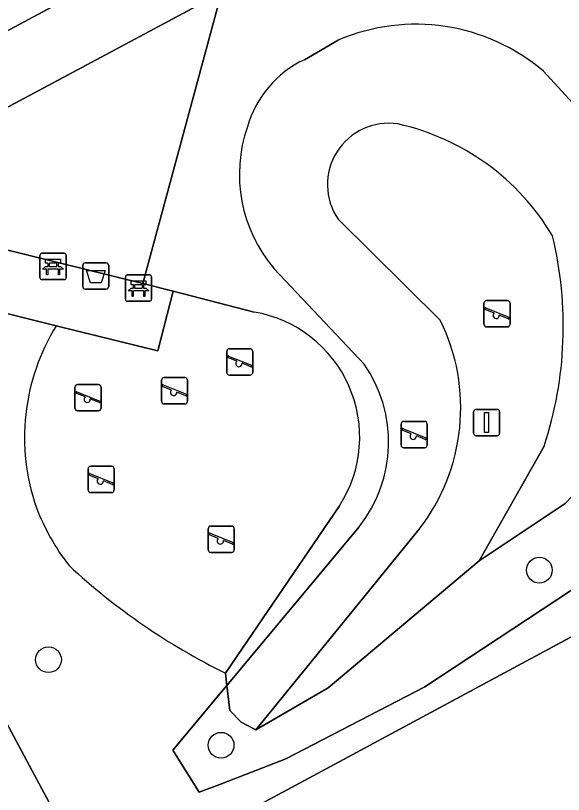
# Model space of a CAD drawing. Extents: x 157793 to 159380, y 380877 to 382313.
# Drawn here: x 158992.18 to 159013, y 381928.35 to 381957.95 of the extents above; entities that cross this region are included whole.
import ezdxf

# ---------------------------------------------------------------- set-up
doc = ezdxf.new("R2010")
doc.units = 0
for name, color, linetype in [('IMGEO_Afvalbak', 7, 'Continuous'), ('IMGEO_Bank', 7, 'Continuous'), ('IMGEO_Boom', 7, 'Continuous'), ('IMGEO_Erf', 7, 'Continuous'), ('IMGEO_Groenvoorziening', 7, 'Continuous'), ('IMGEO_Parkeervlak_open', 7, 'Continuous'), ('IMGEO_Speelvoorziening', 7, 'Continuous'), ('IMGEO_Terreindeel_zand', 7, 'Continuous'), ('IMGEO_Verkeersbordpaal', 7, 'Continuous'), ('IMGEO_Voetpad_open', 7, 'Continuous')]:
    doc.layers.add(name, color=color, linetype=linetype)

msp = doc.modelspace()

# ---------------------------------------------------------------- linework, layer by layer
at = {"layer": 'IMGEO_Afvalbak'}
for p, q in [((158994.729, 381947.65), (158994.729, 381948.45)), ((158994.729, 381948.45), (158994.729, 381947.65)), ((158994.829, 381948.55), (158995.619, 381948.55)), ((158995.619, 381948.55), (158994.829, 381948.55)), ((158995.719, 381948.45), (158995.719, 381947.65)), ((158995.719, 381947.65), (158995.719, 381948.45)), ((158995.619, 381947.55), (158994.829, 381947.55)), ((158994.829, 381947.55), (158995.619, 381947.55))]:
    msp.add_line(p, q, dxfattribs=at)
msp.add_lwpolyline([(158994.872, 381948.264), (158995.576, 381948.264), (158995.427, 381947.794), (158995.021, 381947.794), (158994.872, 381948.264)], dxfattribs=at)
for centre, start, end in [((158994.829, 381948.45), 90, 180), ((158994.829, 381948.45), 90, 180), ((158995.619, 381948.45), 0, 90), ((158995.619, 381948.45), 360, 90), ((158994.829, 381947.65), 180, 270), ((158994.829, 381947.65), 180, 270), ((158995.619, 381947.65), 270, 0), ((158995.619, 381947.65), 270, 0)]:
    msp.add_arc(centre, 0.1, start, end, dxfattribs=at)
at = {"layer": 'IMGEO_Bank'}
for p, q in [((158993.101, 381947.989), (158993.101, 381948.83)), ((158993.101, 381948.83), (158993.101, 381947.989)), ((158993.176, 381948.914), (158994.017, 381948.914)), ((158994.017, 381948.914), (158993.176, 381948.914)), ((158994.101, 381948.839), (158994.101, 381947.998)), ((158994.101, 381947.998), (158994.101, 381948.839)), ((158993.41, 381948.42), (158993.41, 381948.526)), ((158993.454, 381948.526), (158993.454, 381948.42)), ((158993.742, 381948.532), (158993.46, 381948.532)), ((158993.46, 381948.414), (158993.742, 381948.414)), ((158993.748, 381948.42), (158993.748, 381948.526)), ((158993.792, 381948.526), (158993.792, 381948.42)), ((158993.798, 381948.312), (158993.405, 381948.312)), ((158996.424, 381948.093), (158997.265, 381948.093)), ((158997.265, 381948.093), (158996.424, 381948.093)), ((158994.026, 381947.914), (158993.185, 381947.914)), ((158993.185, 381947.914), (158994.026, 381947.914)), ((158996.349, 381947.168), (158996.349, 381948.009)), ((158996.349, 381948.009), (158996.349, 381947.168)), ((158997.349, 381948.018), (158997.349, 381947.177)), ((158997.349, 381947.177), (158997.349, 381948.018)), ((158997.046, 381947.491), (158996.653, 381947.491)), ((158996.658, 381947.599), (158996.658, 381947.705)), ((158996.702, 381947.705), (158996.702, 381947.599)), ((158996.99, 381947.711), (158996.708, 381947.711)), ((158996.708, 381947.593), (158996.99, 381947.593)), ((158996.996, 381947.599), (158996.996, 381947.705)), ((158997.04, 381947.705), (158997.04, 381947.599)), ((158997.274, 381947.093), (158996.433, 381947.093)), ((158996.433, 381947.093), (158997.274, 381947.093))]:
    msp.add_line(p, q, dxfattribs=at)
for points in [[(158993.404, 381948.532), (158993.318, 381948.532), (158993.318, 381948.693), (158993.881, 381948.693), (158993.881, 381948.532), (158993.798, 381948.532)], [(158993.348, 381948.312), (158993.206, 381948.312), (158993.318, 381948.414), (158993.404, 381948.414)], [(158993.798, 381948.414), (158993.881, 381948.414), (158993.993, 381948.312), (158993.854, 381948.312)], [(158993.398, 381948.305), (158993.398, 381948.098), (158993.355, 381948.098), (158993.355, 381948.305)], [(158993.848, 381948.305), (158993.848, 381948.098), (158993.804, 381948.098), (158993.804, 381948.305)], [(158996.652, 381947.711), (158996.566, 381947.711), (158996.566, 381947.872), (158997.129, 381947.872), (158997.129, 381947.711), (158997.046, 381947.711)], [(158996.596, 381947.491), (158996.454, 381947.491), (158996.566, 381947.593), (158996.652, 381947.593)], [(158997.046, 381947.593), (158997.129, 381947.593), (158997.241, 381947.491), (158997.102, 381947.491)], [(158996.646, 381947.484), (158996.646, 381947.277), (158996.603, 381947.277), (158996.603, 381947.484)], [(158997.096, 381947.484), (158997.096, 381947.277), (158997.052, 381947.277), (158997.052, 381947.484)]]:
    msp.add_lwpolyline(points, dxfattribs=at)
for centre, radius, start, end in [((158993.179, 381948.836), 0.0779, 92.4484, 184.2845), ((158993.179, 381948.836), 0.0779, 92.4484, 184.2845), ((158994.023, 381948.836), 0.0779, 2.4484, 94.2845), ((158994.023, 381948.836), 0.0779, 2.4484, 94.2845), ((158993.403, 381948.525), 0.00671, 2.8957, 87.1043), ((158993.403, 381948.421), 0.00671, 272.8957, 357.1043), ((158993.46, 381948.525), 0.00671, 92.8957, 177.1043), ((158993.46, 381948.421), 0.00671, 182.8957, 267.1043), ((158993.742, 381948.525), 0.00671, 2.8957, 87.1043), ((158993.742, 381948.421), 0.00671, 272.8957, 357.1043), ((158993.799, 381948.525), 0.00671, 92.8957, 177.1043), ((158993.799, 381948.421), 0.00671, 182.8957, 267.1043), ((158993.348, 381948.305), 0.00671, 2.8957, 87.1043), ((158993.405, 381948.305), 0.00671, 92.8957, 177.1043), ((158993.797, 381948.305), 0.00671, 2.8957, 87.1043), ((158993.854, 381948.305), 0.00671, 92.8957, 177.1043), ((158996.427, 381948.015), 0.0779, 92.4484, 184.2845), ((158996.427, 381948.015), 0.0779, 92.4484, 184.2845), ((158997.271, 381948.015), 0.0779, 2.4484, 94.2845), ((158997.271, 381948.015), 0.0779, 2.4484, 94.2845), ((158993.179, 381947.992), 0.0779, 182.4484, 274.2845), ((158993.179, 381947.992), 0.0779, 182.4484, 274.2845), ((158994.023, 381947.992), 0.0779, 272.4484, 4.2845), ((158994.023, 381947.992), 0.0779, 272.4484, 4.2845), ((158996.596, 381947.484), 0.00671, 2.8957, 87.1043), ((158996.653, 381947.484), 0.00671, 92.8957, 177.1043), ((158996.651, 381947.704), 0.00671, 2.8957, 87.1043), ((158996.651, 381947.6), 0.00671, 272.8957, 357.1043), ((158996.708, 381947.704), 0.00671, 92.8957, 177.1043), ((158996.708, 381947.6), 0.00671, 182.8957, 267.1043), ((158996.99, 381947.704), 0.00671, 2.8957, 87.1043), ((158996.99, 381947.6), 0.00671, 272.8957, 357.1043), ((158997.047, 381947.704), 0.00671, 92.8957, 177.1043), ((158997.047, 381947.6), 0.00671, 182.8957, 267.1043), ((158997.045, 381947.484), 0.00671, 2.8957, 87.1043), ((158997.102, 381947.484), 0.00671, 92.8957, 177.1043), ((158996.427, 381947.171), 0.0779, 182.4484, 274.2845), ((158996.427, 381947.171), 0.0779, 182.4484, 274.2845), ((158997.271, 381947.171), 0.0779, 272.4484, 4.2845), ((158997.271, 381947.171), 0.0779, 272.4484, 4.2845)]:
    msp.add_arc(centre, radius, start, end, dxfattribs=at)
at = {"layer": 'IMGEO_Boom'}
for centre in [(159012.087, 381936.871), (158993.427, 381933.469), (158999.989, 381930.217)]:
    msp.add_circle(centre, 0.489, dxfattribs=at)
at = {"layer": 'IMGEO_Erf'}
msp.add_lwpolyline([(159029.54, 381906.933), (159026.796, 381912.044), (159029.076, 381913.272), (159026.361, 381918.325), (159023.713, 381916.903), (159022.333, 381919.471), (159020.491, 381918.482), (159017.71, 381923.659), (159022.174, 381926.058), (159020.869, 381928.488), (159019.421, 381931.182), (159016.763, 381929.754), (159016.446, 381930.345), (159014.08, 381934.749), (159000, 381927.183), (158994.786, 381924.381), (158991.066, 381918.856), (158981.475, 381904.653)], dxfattribs=at)
at = {"layer": 'IMGEO_Groenvoorziening'}
for points in [[(159015.098, 381966.912), (159004.579, 381961.283), (159000, 381958.827), (158997.016, 381947.761), (158998.166, 381947.477), (159001.249, 381946.679)], [(158987.11, 381950.208), (158997.016, 381947.761), (159000, 381958.827), (158986.463, 381951.575)], [(159004.439, 381957.013), (159003.155, 381956.271)], [(159003.155, 381956.271), (159004.439, 381957.013)], [(159015.43, 381952.369), (159012.248, 381955.833)], [(159012.248, 381955.833), (159015.43, 381952.369)], [(159008.321, 381946.374), (159004.439, 381950.209)], [(159004.439, 381950.209), (159008.321, 381946.374)], [(158993.725, 381946.162), (158989.792, 381947.13), (158984.166, 381948.534)], [(159002.006, 381948.326), (159005.425, 381944.705)], [(159005.425, 381944.705), (159002.006, 381948.326)], [(159012.274, 381941.589), (159009.799, 381937.231), (159013.069, 381939.41), (159015.883, 381942.347), (159016.382, 381944.674), (159016.756, 381947.979)], [(158983.041, 381947.477), (158992.988, 381928.916), (158994.924, 381925.303), (158995.138, 381924.904), (158994.786, 381924.381), (159000, 381927.183), (159014.08, 381934.749), (159019.607, 381937.746), (159028.437, 381942.42), (159028.375, 381942.615)], [(159007.517, 381938.429), (159001.311, 381930.805), (159004.058, 381932.395), (159009.799, 381937.231), (159012.274, 381941.589)], [(159004.49, 381939.317), (159000.592, 381933.59), (159000.157, 381932.952), (159000.204, 381932.488), (159005.237, 381938.523)], [(159005.237, 381938.523), (159000.204, 381932.488), (159000.317, 381931.543), (159000.751, 381931.089), (159001.311, 381930.805), (159007.517, 381938.429)], [(159013.315, 381936.115), (159007.74, 381932.432), (159002.455, 381929.695), (159000, 381928.755), (158999.155, 381928.432), (158998.154, 381930.036), (159000, 381932.243), (159000.204, 381932.488), (159000.157, 381932.952)]]:
    msp.add_lwpolyline(points, dxfattribs=at)
msp.add_lwpolyline([(159000.204, 381932.488), (159000, 381932.243), (158998.154, 381930.036), (158999.155, 381928.432), (159000, 381928.755), (159002.455, 381929.695), (159007.74, 381932.432), (159013.315, 381936.115), (159014.953, 381939.118), (159015.883, 381942.347), (159013.069, 381939.41), (159009.799, 381937.231), (159004.058, 381932.395), (159001.311, 381930.805), (159000.751, 381931.089), (159000.317, 381931.543)], close=True, dxfattribs=at)
for centre, radius, start, end in [((159007.39, 381950.111), 7.507, 49.6685, 113.1458), ((159007.39, 381950.111), 7.507, 49.6685, 113.1458), ((159004.92, 381952.573), 4.097, 115.5169, 163.7188), ((159004.92, 381952.573), 4.097, 115.5169, 163.7188), ((159006.21, 381951.914), 5.527, 160.9055, 220.4825), ((159006.21, 381951.914), 5.527, 160.9055, 220.4825), ((159006.362, 381951.525), 2.33, 81.4911, 214.3873), ((159006.362, 381951.525), 2.33, 81.4911, 214.3873), ((159004.725, 381944.897), 9.15, 30.7313, 77.4889), ((159004.725, 381944.897), 9.15, 30.7313, 77.4889), ((158998.326, 381946.139), 14.671, 341.9316, 13.5354), ((158998.326, 381946.139), 14.671, 341.9316, 13.5354), ((159000.439, 381941.928), 4.82, 327.1962, 80.3252), ((159001.587, 381943.042), 7.513, 322.118, 26.3252), ((159001.587, 381943.042), 7.513, 322.118, 26.3252), ((159000.603, 381941.911), 8.086, 148.2818, 199.2633), ((159001.188, 381941.74), 5.171, 321.5331, 34.9832), ((159001.188, 381941.74), 5.171, 321.5331, 34.9832), ((159001.112, 381942.377), 8.724, 201.0492, 217.6861), ((159011.414, 381955.692), 25.374, 227.3053, 243.6637)]:
    msp.add_arc(centre, radius, start, end, dxfattribs=at)
at = {"layer": 'IMGEO_Parkeervlak_open'}
msp.add_lwpolyline([(158985.859, 381954.16), (159000, 381961.734), (159011.886, 381968.1)], dxfattribs=at)
at = {"layer": 'IMGEO_Speelvoorziening'}
for p, q in [((159009.982, 381946.216), (159009.982, 381947.016)), ((159009.982, 381947.016), (159009.982, 381946.216)), ((159010.082, 381947.116), (159010.872, 381947.116)), ((159010.872, 381947.116), (159010.082, 381947.116)), ((159010.972, 381947.016), (159010.972, 381946.216)), ((159010.972, 381946.216), (159010.972, 381947.016)), ((159010.365, 381946.644), (159010.026, 381946.781)), ((159010.051, 381946.841), (159010.927, 381946.488)), ((159010.903, 381946.428), (159010.563, 381946.565)), ((159010.872, 381946.116), (159010.082, 381946.116)), ((159010.082, 381946.116), (159010.872, 381946.116)), ((159000.203, 381944.385), (159000.203, 381945.185)), ((159000.203, 381945.185), (159000.203, 381944.385)), ((159000.303, 381945.285), (159001.093, 381945.285)), ((159001.093, 381945.285), (159000.303, 381945.285)), ((159001.193, 381945.185), (159001.193, 381944.385)), ((159001.193, 381944.385), (159001.193, 381945.185)), ((159000.586, 381944.813), (159000.247, 381944.95)), ((159000.272, 381945.01), (159001.148, 381944.657)), ((159001.124, 381944.597), (159000.784, 381944.734)), ((159001.093, 381944.285), (159000.303, 381944.285)), ((159000.303, 381944.285), (159001.093, 381944.285)), ((158997.723, 381943.289), (158997.723, 381944.089)), ((158997.723, 381944.089), (158997.723, 381943.289)), ((158997.823, 381944.189), (158998.613, 381944.189)), ((158998.613, 381944.189), (158997.823, 381944.189)), ((158998.713, 381944.089), (158998.713, 381943.289)), ((158998.713, 381943.289), (158998.713, 381944.089)), ((158994.435, 381943.027), (158994.435, 381943.827)), ((158994.435, 381943.827), (158994.435, 381943.027)), ((158994.504, 381943.652), (158995.38, 381943.299)), ((158994.535, 381943.927), (158995.325, 381943.927)), ((158995.325, 381943.927), (158994.535, 381943.927)), ((158995.425, 381943.827), (158995.425, 381943.027)), ((158995.425, 381943.027), (158995.425, 381943.827)), ((158998.106, 381943.717), (158997.767, 381943.854)), ((158997.792, 381943.914), (158998.668, 381943.561)), ((158994.818, 381943.455), (158994.479, 381943.592)), ((158995.356, 381943.239), (158995.016, 381943.376)), ((158998.644, 381943.501), (158998.304, 381943.638)), ((158998.613, 381943.189), (158997.823, 381943.189)), ((158997.823, 381943.189), (158998.613, 381943.189)), ((158995.325, 381942.927), (158994.535, 381942.927)), ((158994.535, 381942.927), (158995.325, 381942.927)), ((159006.931, 381942.524), (159007.721, 381942.524)), ((159007.721, 381942.524), (159006.931, 381942.524)), ((159006.831, 381941.624), (159006.831, 381942.424)), ((159006.831, 381942.424), (159006.831, 381941.624)), ((159007.214, 381942.052), (159006.875, 381942.189)), ((159006.9, 381942.249), (159007.776, 381941.896)), ((159007.821, 381942.424), (159007.821, 381941.624)), ((159007.821, 381941.624), (159007.821, 381942.424)), ((159007.752, 381941.836), (159007.412, 381941.973)), ((159007.721, 381941.524), (159006.931, 381941.524)), ((159006.931, 381941.524), (159007.721, 381941.524)), ((158994.932, 381939.92), (158994.932, 381940.72)), ((158994.932, 381940.72), (158994.932, 381939.92)), ((158995.032, 381940.82), (158995.822, 381940.82)), ((158995.822, 381940.82), (158995.032, 381940.82)), ((158995.922, 381940.72), (158995.922, 381939.92)), ((158995.922, 381939.92), (158995.922, 381940.72)), ((158995.315, 381940.348), (158994.976, 381940.485)), ((158995.001, 381940.545), (158995.877, 381940.192)), ((158995.853, 381940.132), (158995.513, 381940.269)), ((158995.822, 381939.82), (158995.032, 381939.82)), ((158995.032, 381939.82), (158995.822, 381939.82)), ((158999.5, 381937.646), (158999.5, 381938.446)), ((158999.5, 381938.446), (158999.5, 381937.646)), ((158999.6, 381938.546), (159000.39, 381938.546)), ((159000.39, 381938.546), (158999.6, 381938.546)), ((159000.49, 381938.446), (159000.49, 381937.646)), ((159000.49, 381937.646), (159000.49, 381938.446)), ((158999.883, 381938.074), (158999.544, 381938.211)), ((158999.569, 381938.271), (159000.445, 381937.918)), ((159000.421, 381937.858), (159000.081, 381937.995)), ((159000.39, 381937.546), (158999.6, 381937.546)), ((158999.6, 381937.546), (159000.39, 381937.546))]:
    msp.add_line(p, q, dxfattribs=at)
for centre, radius, start, end in [((159010.082, 381947.016), 0.1, 90, 180), ((159010.082, 381947.016), 0.1, 90, 180), ((159010.872, 381947.016), 0.1, 0, 90), ((159010.872, 381947.016), 0.1, 360, 90), ((159010.039, 381946.811), 0.0327, 68.078, 248.078), ((159010.444, 381946.554), 0.12, 130.9928, 5.1632), ((159010.915, 381946.458), 0.0327, 248.078, 68.078), ((159010.082, 381946.216), 0.1, 180, 270), ((159010.082, 381946.216), 0.1, 180, 270), ((159010.872, 381946.216), 0.1, 270, 0), ((159010.872, 381946.216), 0.1, 270, 0), ((159000.303, 381945.185), 0.1, 90, 180), ((159000.303, 381945.185), 0.1, 90, 180), ((159001.093, 381945.185), 0.1, 0, 90), ((159001.093, 381945.185), 0.1, 360, 90), ((159000.26, 381944.98), 0.0327, 68.078, 248.078), ((159000.665, 381944.723), 0.12, 130.9928, 5.1632), ((159001.136, 381944.627), 0.0327, 248.078, 68.078), ((159000.303, 381944.385), 0.1, 180, 270), ((159000.303, 381944.385), 0.1, 180, 270), ((159001.093, 381944.385), 0.1, 270, 0), ((159001.093, 381944.385), 0.1, 270, 0), ((158997.823, 381944.089), 0.1, 90, 180), ((158997.823, 381944.089), 0.1, 90, 180), ((158998.613, 381944.089), 0.1, 0, 90), ((158998.613, 381944.089), 0.1, 360, 90), ((158994.535, 381943.827), 0.1, 90, 180), ((158994.535, 381943.827), 0.1, 90, 180), ((158994.492, 381943.622), 0.0327, 68.078, 248.078), ((158995.325, 381943.827), 0.1, 0, 90), ((158995.325, 381943.827), 0.1, 360, 90), ((158997.78, 381943.884), 0.0327, 68.078, 248.078), ((158998.185, 381943.627), 0.12, 130.9928, 5.1632), ((158994.897, 381943.365), 0.12, 130.9928, 5.1632), ((158998.656, 381943.531), 0.0327, 248.078, 68.078), ((158995.368, 381943.269), 0.0327, 248.078, 68.078), ((158997.823, 381943.289), 0.1, 180, 270), ((158997.823, 381943.289), 0.1, 180, 270), ((158998.613, 381943.289), 0.1, 270, 0), ((158998.613, 381943.289), 0.1, 270, 0), ((158994.535, 381943.027), 0.1, 180, 270), ((158994.535, 381943.027), 0.1, 180, 270), ((158995.325, 381943.027), 0.1, 270, 0), ((158995.325, 381943.027), 0.1, 270, 0), ((159006.931, 381942.424), 0.1, 90, 180), ((159006.931, 381942.424), 0.1, 90, 180), ((159007.721, 381942.424), 0.1, 0, 90), ((159007.721, 381942.424), 0.1, 360, 90), ((159006.888, 381942.219), 0.0327, 68.078, 248.078), ((159007.293, 381941.962), 0.12, 130.9928, 5.1632), ((159007.764, 381941.866), 0.0327, 248.078, 68.078), ((159006.931, 381941.624), 0.1, 180, 270), ((159006.931, 381941.624), 0.1, 180, 270), ((159007.721, 381941.624), 0.1, 270, 0), ((159007.721, 381941.624), 0.1, 270, 0), ((158995.032, 381940.72), 0.1, 90, 180), ((158995.032, 381940.72), 0.1, 90, 180), ((158995.822, 381940.72), 0.1, 0, 90), ((158995.822, 381940.72), 0.1, 360, 90), ((158994.989, 381940.515), 0.0327, 68.078, 248.078), ((158995.394, 381940.258), 0.12, 130.9928, 5.1632), ((158995.865, 381940.162), 0.0327, 248.078, 68.078), ((158995.032, 381939.92), 0.1, 180, 270), ((158995.032, 381939.92), 0.1, 180, 270), ((158995.822, 381939.92), 0.1, 270, 0), ((158995.822, 381939.92), 0.1, 270, 0), ((158999.6, 381938.446), 0.1, 90, 180), ((158999.6, 381938.446), 0.1, 90, 180), ((159000.39, 381938.446), 0.1, 0, 90), ((159000.39, 381938.446), 0.1, 360, 90), ((158999.557, 381938.241), 0.0327, 68.078, 248.078), ((158999.962, 381937.984), 0.12, 130.9928, 5.1632), ((159000.433, 381937.888), 0.0327, 248.078, 68.078), ((158999.6, 381937.646), 0.1, 180, 270), ((158999.6, 381937.646), 0.1, 180, 270), ((159000.39, 381937.646), 0.1, 270, 0), ((159000.39, 381937.646), 0.1, 270, 0)]:
    msp.add_arc(centre, radius, start, end, dxfattribs=at)
at = {"layer": 'IMGEO_Terreindeel_zand'}
for points in [[(159001.249, 381946.679), (158998.166, 381947.477), (158997.588, 381945.207), (158993.725, 381946.162)], [(159000.157, 381932.952), (159000.592, 381933.59), (159004.49, 381939.317)]]:
    msp.add_lwpolyline(points, dxfattribs=at)
for centre, radius, start, end in [((159000.439, 381941.928), 4.82, 327.1962, 80.3252), ((159000.603, 381941.911), 8.086, 148.2818, 199.2633), ((159001.112, 381942.377), 8.724, 201.0492, 217.6861), ((159011.414, 381955.692), 25.374, 227.3053, 243.6637)]:
    msp.add_arc(centre, radius, start, end, dxfattribs=at)
at = {"layer": 'IMGEO_Verkeersbordpaal'}
for p, q in [((159009.588, 381942.082), (159009.588, 381942.882)), ((159009.588, 381942.882), (159009.588, 381942.082)), ((159009.688, 381942.982), (159010.478, 381942.982)), ((159010.478, 381942.982), (159009.688, 381942.982)), ((159010.578, 381942.882), (159010.578, 381942.082)), ((159010.578, 381942.082), (159010.578, 381942.882)), ((159010.478, 381941.982), (159009.688, 381941.982)), ((159009.688, 381941.982), (159010.478, 381941.982))]:
    msp.add_line(p, q, dxfattribs=at)
msp.add_lwpolyline([(159010.008, 381942.857), (159010.158, 381942.857), (159010.158, 381942.107), (159010.008, 381942.107), (159010.008, 381942.857)], dxfattribs=at)
for centre, start, end in [((159009.688, 381942.882), 90, 180), ((159009.688, 381942.882), 90, 180), ((159010.478, 381942.882), 0, 90), ((159010.478, 381942.882), 360, 90), ((159009.688, 381942.082), 180, 270), ((159009.688, 381942.082), 180, 270), ((159010.478, 381942.082), 270, 0), ((159010.478, 381942.082), 270, 0)]:
    msp.add_arc(centre, 0.1, start, end, dxfattribs=at)
at = {"layer": 'IMGEO_Voetpad_open'}
for points in [[(159011.886, 381968.1), (159000, 381961.734), (158985.859, 381954.16)], [(158985.086, 381954.143), (158986.463, 381951.575), (159000, 381958.827)], [(158984.166, 381948.534), (158989.792, 381947.13), (158993.725, 381946.162), (158997.588, 381945.207), (158998.166, 381947.477), (158997.016, 381947.761), (158987.11, 381950.208)], [(158980.121, 381902.649), (158981.475, 381904.653), (158991.066, 381918.856), (158994.786, 381924.381), (158995.138, 381924.904), (158994.924, 381925.303), (158992.988, 381928.916), (158983.041, 381947.477)]]:
    msp.add_lwpolyline(points, dxfattribs=at)

doc.saveas('drawing.dxf')
